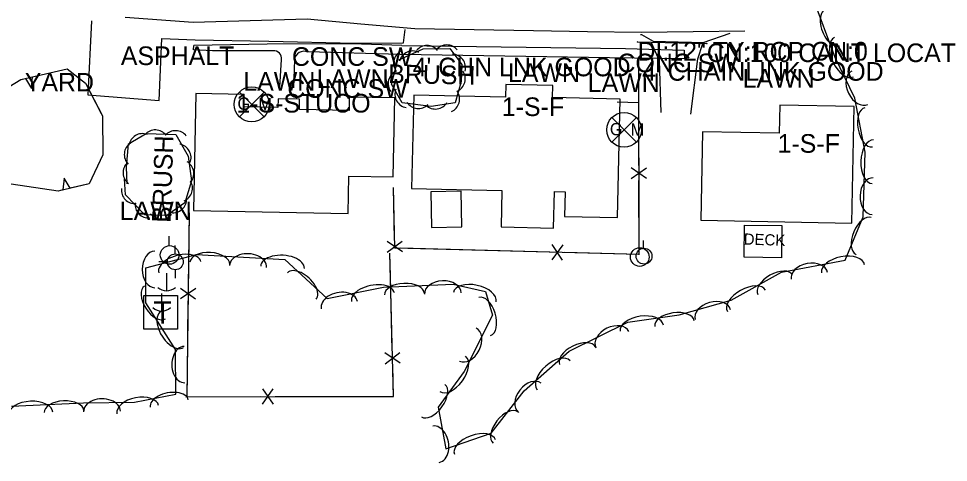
# Model space of a CAD drawing. Extents: x 978516 to 993312, y 1836504 to 1846212.
# Drawn here: x 991212.7 to 991462.3, y 1839720.8 to 1839839.9 of the extents above; entities that cross this region are included whole.
import ezdxf

# ---------------------------------------------------------------- set-up
doc = ezdxf.new("R2010")
doc.units = 0
for name, color, linetype in [('S_BUILDING', 7, 'Continuous'), ('S_DRG_PT_SYM', 7, 'Continuous'), ('S_DRIVEWAY', 7, 'Continuous'), ('S_EDGE_PAVEMENT', 7, 'Continuous'), ('S_FENCE', 7, 'Continuous'), ('S_GAS_UTILITIES', 7, 'Continuous'), ('S_MISC_STRUCTURES', 7, 'Continuous'), ('S_MISC_STRUCTURES_ANNOT', 7, 'Continuous'), ('S_PARKING', 7, 'Continuous'), ('S_SIDE_DRAIN', 7, 'Continuous'), ('S_SIDE_DRAIN_ANNOT', 7, 'Continuous'), ('S_SIDEWALK', 7, 'Continuous'), ('S_SURVEY_TEXT_ANNOT', 7, 'Continuous'), ('S_TELEPHONE_UTILITIES', 7, 'Continuous'), ('S_TREE', 7, 'Continuous'), ('S_TREE_ANNOT', 7, 'Continuous'), ('S_UTILITY_POLE', 7, 'Continuous')]:
    doc.layers.add(name, color=color, linetype=linetype)

msp = doc.modelspace()

# ---------------------------------------------------------------- linework, layer by layer
at = {"layer": 'S_BUILDING'}
for points in [[(991318.18, 1839794.33), (991342.42, 1839793.8), (991342.21, 1839784.03), (991356.27, 1839783.72), (991356.49, 1839793.54), (991359.39, 1839793.47), (991359.25, 1839786.86), (991373.41, 1839786.55), (991374.11, 1839818.32), (991356.01, 1839818.72), (991356.08, 1839821.94), (991343.46, 1839822.22), (991343.39, 1839818.88), (991318.73, 1839819.42)], [(991259.68, 1839788.41), (991301.18, 1839787.64), (991301.37, 1839797.66), (991313.27, 1839797.44), (991313.66, 1839818.65), (991301.45, 1839818.88), (991301.38, 1839815.27), (991288.08, 1839815.51), (991288.13, 1839818.32), (991282.33, 1839818.42), (991282.29, 1839816.07), (991273.2, 1839816.24), (991273.26, 1839819.59), (991260.26, 1839819.83)], [(991395.81, 1839785.81), (991436.37, 1839785.06), (991436.94, 1839816.3), (991416.98, 1839816.66), (991416.84, 1839809.2), (991396.24, 1839809.58)], [(991323.54, 1839783.85), (991331.67, 1839784.05), (991331.44, 1839793.64), (991323.31, 1839793.44)]]:
    msp.add_lwpolyline(points, close=True, dxfattribs=at)
at = {"layer": 'S_DRG_PT_SYM'}
for points in [[(991378.8, 1839833.67), (991378.8, 1839833.72), (991378.8, 1839833.67), (991378.75, 1839833.67), (991378.8, 1839833.67), (991378.8, 1839833.62), (991378.8, 1839833.67), (991378.85, 1839833.67)], [(991397.41, 1839833.26), (991397.41, 1839833.31), (991397.41, 1839833.26), (991397.36, 1839833.26), (991397.41, 1839833.26), (991397.41, 1839833.21), (991397.41, 1839833.26), (991397.46, 1839833.26)]]:
    msp.add_lwpolyline(points, dxfattribs=at)
at = {"layer": 'S_DRIVEWAY'}
for points in [[(991382.51, 1839833.54), (991384.6, 1839828.67), (991385.04, 1839814.75)], [(991393.16, 1839814.24), (991394.96, 1839829.13), (991396.3, 1839833.21)]]:
    msp.add_lwpolyline(points, dxfattribs=at)
at = {"layer": 'S_EDGE_PAVEMENT'}
msp.add_lwpolyline([(991241.32, 1839840.31), (991259.55, 1839839.01), (991274.84, 1839839.43), (991290.13, 1839839.85), (991304.56, 1839838.56), (991319, 1839837.26), (991334.95, 1839837.01), (991350.9, 1839836.76), (991365.36, 1839836.5), (991379.83, 1839836.25), (991393.71, 1839836.45), (991407.59, 1839836.65)], dxfattribs=at)
at = {"layer": 'S_FENCE'}
for p, q in [((991377.15, 1839797.04), (991381.24, 1839799.91)), ((991381.25, 1839797.05), (991377.15, 1839799.9)), ((991315.74, 1839777.36), (991311.59, 1839780.15)), ((991311.64, 1839777.28), (991315.68, 1839780.23)), ((991358.74, 1839779.24), (991355.77, 1839775.22)), ((991358.64, 1839775.14), (991355.88, 1839779.31)), ((991260.24, 1839767.52), (991256.11, 1839764.74)), ((991256.14, 1839767.57), (991260.21, 1839764.69)), ((991315.13, 1839747.44), (991310.96, 1839750.2)), ((991311.04, 1839747.33), (991315.06, 1839750.3)), ((991278.13, 1839740.55), (991281.01, 1839736.46)), ((991278.14, 1839736.45), (991281, 1839740.55))]:
    msp.add_line(p, q, dxfattribs=at)
for points in [[(991379.16, 1839820.39), (991379.14, 1839828.71)], [(991379.24, 1839776.56), (991379.14, 1839828.71)], [(991379.19, 1839800.47), (991379.16, 1839820.39)], [(991379.05, 1839817.31), (991373.37, 1839817.5)], [(991379.05, 1839817.31), (991373.37, 1839817.5)], [(991379.24, 1839776.56), (991379.2, 1839796.48)], [(991313.62, 1839780.76), (991313.35, 1839794.61)], [(991379.25, 1839776.66), (991313.67, 1839778.36), (991313.35, 1839794.61)], [(991258.43, 1839787.79), (991257.85, 1839738.45)], [(991258.43, 1839787.79), (991258.2, 1839768.1)], [(991335.26, 1839777.8), (991315.27, 1839778.32)], [(991355.26, 1839777.28), (991335.26, 1839777.8)], [(991257.57, 1839738.47), (991313.31, 1839738.56), (991312.32, 1839777.01)], [(991312.48, 1839770.81), (991312.32, 1839777.01)], [(991379.25, 1839776.66), (991359.26, 1839777.18)], [(991313, 1839750.82), (991312.48, 1839770.81)], [(991258.15, 1839764.16), (991257.92, 1839744.47)], [(991301.57, 1839738.54), (991313.31, 1839738.56), (991313.1, 1839746.82)], [(991257.92, 1839744.47), (991257.85, 1839738.45)], [(991257.57, 1839738.47), (991277.57, 1839738.5)], [(991281.57, 1839738.51), (991301.57, 1839738.54)]]:
    msp.add_lwpolyline(points, dxfattribs=at)
at = {"layer": 'S_GAS_UTILITIES'}
for p, q in [((991271.95, 1839813.6), (991278.57, 1839820.22)), ((991271.95, 1839820.22), (991278.57, 1839813.6)), ((991371.9, 1839806.77), (991378.52, 1839813.39)), ((991371.9, 1839813.39), (991378.52, 1839806.77))]:
    msp.add_line(p, q, dxfattribs=at)
for centre in [(991275.26, 1839816.91), (991375.21, 1839810.08)]:
    msp.add_circle(centre, 4.68, dxfattribs=at)
at = {"layer": 'S_MISC_STRUCTURES'}
msp.add_lwpolyline([(991417.57, 1839784.4), (991417.49, 1839775.77), (991407.4, 1839775.87), (991407.48, 1839784.49)], close=True, dxfattribs=at)
at = {"layer": 'S_PARKING'}
for points in [[(991232.27, 1839839.35), (991231.28, 1839819.45), (991250.42, 1839817.93), (991251.17, 1839834.61), (991260.04, 1839834.25), (991279.88, 1839833.85), (991302.85, 1839833.34), (991315.98, 1839833.4), (991316.43, 1839836.97)], [(991379.59, 1839835.67), (991379.87, 1839835.66), (991382.98, 1839833.87), (991396.47, 1839833.5), (991403.72, 1839836.06)]]:
    msp.add_lwpolyline(points, dxfattribs=at)
at = {"layer": 'S_SIDE_DRAIN'}
msp.add_line((991378.8, 1839833.67), (991397.41, 1839833.26), dxfattribs=at)
at = {"layer": 'S_SIDEWALK'}
for points in [[(991281, 1839831.26), (991264.75, 1839831.25), (991259.67, 1839831.59), (991259.71, 1839832.74)], [(991315.54, 1839832.72), (991302.05, 1839833.14), (991279.37, 1839833.05), (991259.71, 1839832.74)], [(991315.54, 1839832.72), (991375.59, 1839831.92), (991391.31, 1839831.48), (991391.38, 1839829.09), (991371.27, 1839829.41), (991315.15, 1839830.32)], [(991315.15, 1839830.32), (991290.35, 1839830.97)], [(991282.83, 1839821.52), (991283.28, 1839828.97)], [(991286.72, 1839828.83), (991286.47, 1839821.36)]]:
    msp.add_lwpolyline(points, dxfattribs=at)
msp.add_arc((991281.2, 1839829.18), 2.1, 354.2558, 95.4576, dxfattribs=at)
msp.add_ellipse((991289.33, 1839828.54), major_axis=(1.2, 2.34), ratio=0.999998, start_param=0.07633, end_param=1.935723, dxfattribs=at)
at = {"layer": 'S_TELEPHONE_UTILITIES'}
msp.add_lwpolyline([(991246.33, 1839756.6), (991246.33, 1839765.6), (991255.33, 1839765.6), (991255.33, 1839756.6)], close=True, dxfattribs=at)
at = {"layer": 'S_TREE'}
for p, q in [((991214.51, 1839823.83), (991216.12, 1839821.13)), ((991216.12, 1839821.13), (991216.43, 1839824.28)), ((991224.91, 1839797.11), (991224.6, 1839793.95)), ((991226.52, 1839794.4), (991224.91, 1839797.11))]:
    msp.add_line(p, q, dxfattribs=at)
for points in [[(991210.78, 1839735.9), (991230.1, 1839736.82), (991243.84, 1839736.99), (991254.92, 1839739.14), (991254.78, 1839751.16), (991246.88, 1839763.62), (991246.88, 1839773.01), (991260.4, 1839776.59), (991284.15, 1839775.28), (991295.47, 1839764.78), (991310.65, 1839767.89), (991329.29, 1839768.65), (991337.97, 1839766.74), (991339.93, 1839760.34), (991332.32, 1839745.25), (991325.32, 1839735.66), (991327.37, 1839724.45), (991339.51, 1839728.7), (991348.38, 1839740.08), (991360.47, 1839750.71), (991376.17, 1839758.44), (991390, 1839760.42), (991403.99, 1839764.35), (991417.49, 1839771.92), (991434.52, 1839775.07), (991439.36, 1839786.77), (991439.95, 1839804.1), (991437.18, 1839818.62), (991431.89, 1839829.48), (991425.83, 1839845.64)], [(991314.79, 1839828.86), (991321.31, 1839831.81), (991328.45, 1839831.89), (991331.63, 1839827.63), (991331.48, 1839823.09), (991329.9, 1839817.29), (991323.43, 1839816.38), (991315.64, 1839817.29), (991312.76, 1839822.37), (991314.47, 1839828.9)], [(991199.28, 1839806.69), (991199.74, 1839813.36), (991205.17, 1839818.63), (991213.33, 1839823.55), (991225.73, 1839826.47), (991230.67, 1839822.57), (991235.2, 1839813.87), (991235.33, 1839803.4), (991231.6, 1839795.6), (991223.3, 1839793.65), (991210.73, 1839795.54), (991197.62, 1839802.19), (991199.14, 1839807.59)], [(991216.43, 1839824.28), (991225.73, 1839826.47), (991230.67, 1839822.57), (991234.89, 1839814.46)], [(991199.28, 1839806.69), (991199.74, 1839813.36), (991205.17, 1839818.63), (991213.33, 1839823.55), (991214.51, 1839823.83)], [(991234.89, 1839814.46), (991235.2, 1839813.87), (991235.33, 1839803.4), (991231.6, 1839795.6), (991226.52, 1839794.4)], [(991241.86, 1839795.61), (991241.61, 1839800.1), (991242.23, 1839806.31), (991246.93, 1839809.12), (991254.92, 1839808.84), (991258.18, 1839803.01), (991259.13, 1839796.41), (991257.29, 1839790.45), (991252.44, 1839787.08), (991246.58, 1839787.26), (991241.37, 1839792.6), (991241.12, 1839796.96)], [(991224.6, 1839793.95), (991223.3, 1839793.65), (991210.73, 1839795.54), (991200.96, 1839800.49)]]:
    msp.add_lwpolyline(points, dxfattribs=at)
for centre, start, end in [((991322.35, 1839829.08), 39.8787, 141.4756), ((991327.63, 1839829.22), 39.8787, 141.4756), ((991316.98, 1839827.96), 114.5473, 216.1442), ((991318.46, 1839827.6), 63.5231, 165.12), ((991329.01, 1839826.75), 345.9735, 87.5704), ((991315.52, 1839822.51), 114.5473, 216.1442), ((991328.93, 1839823.75), 293.9288, 35.5257), ((991317.32, 1839819.65), 158.7826, 260.3795), ((991327.41, 1839818.31), 293.9288, 35.5257), ((991320.01, 1839819.46), 212.5156, 314.1125), ((991324.56, 1839819.3), 227.1844, 328.7813), ((991249.37, 1839806.41), 37.1821, 138.779), ((991245.92, 1839805.42), 70.054, 171.6509), ((991254.81, 1839806.21), 37.1821, 138.779), ((991244.7, 1839803.47), 123.488, 225.0849), ((991255.34, 1839802.63), 338.401, 79.9979), ((991244.36, 1839798.58), 132.3795, 233.9764), ((991256.08, 1839798.38), 317.4038, 59.0007), ((991255.73, 1839794.42), 292.0367, 33.6336), ((991243.91, 1839793.92), 173.4934, 275.0903), ((991247.58, 1839790.05), 173.4934, 275.0903), ((991254.17, 1839791.48), 254.0204, 355.6173), ((991251.02, 1839789.75), 217.3938, 318.9907)]:
    msp.add_arc(centre, 3.64, start, end, dxfattribs=at)
for centre, major_axis, ratio, start_param, end_param in [((991431.14, 1839837.52), (1.84, -4.91), 0.55151, 3.143519, 6.285112), ((991434.21, 1839829.58), (2.57, -5.28), 0.550063, 3.141593, 6.283185), ((991438.49, 1839821.37), (2.17, -4.46), 0.68529, 3.141593, 6.283185), ((991440.84, 1839810.76), (1, -5.25), 0.540592, 3.141593, 6.283185), ((991441.98, 1839801.54), (-0.2, -5.87), 0.549848, 3.141593, 6.283185), ((991441.93, 1839792.28), (-0.17, -4.95), 0.685022, 3.141593, 6.283185), ((991439.52, 1839781.6), (-2.04, -4.94), 0.540254, 3.141593, 6.283185), ((991249.26, 1839772.62), (-0.02, -4.9), 0.692282, 3.146934, 6.288526), ((991255.97, 1839773.22), (-5.67, -1.5), 0.549623, 3.140923, 6.282516), ((991264.01, 1839774.26), (-5.34, 0.29), 0.540426, 3.14102, 6.282612), ((991274.28, 1839773.44), (-4.95, 0.27), 0.684964, 3.140624, 6.282217), ((991283.53, 1839773.19), (-5.86, 0.32), 0.549801, 3.141001, 6.282594), ((991434, 1839772.82), (-5.77, -1.07), 0.549559, 3.141593, 6.283185), ((991288.71, 1839768.16), (-3.84, 3.55), 0.552694, 3.139943, 6.281536), ((991415.77, 1839768.53), (-4.66, -2.62), 0.540085, 3.141593, 6.283185), ((991424.94, 1839770.88), (-4.87, -0.9), 0.684662, 3.141593, 6.283185), ((991249.3, 1839763.76), (2.79, -4.39), 0.555691, 3.14205, 6.283642), ((991307.8, 1839765.15), (-5.75, -1.18), 0.549549, 3.141583, 6.283176), ((991316.25, 1839766), (-5.34, -0.22), 0.540261, 3.141593, 6.283185), ((991326.56, 1839766.16), (-4.95, -0.2), 0.684756, 3.141593, 6.283185), ((991335.11, 1839765.2), (-5.73, 1.27), 0.549793, 3.141593, 6.283185), ((991408.04, 1839764.19), (-5.12, -2.87), 0.549454, 3.141593, 6.283185), ((991298.78, 1839763.03), (-4.85, -1), 0.68465, 3.141577, 6.28317), ((991337.82, 1839759.99), (-1.57, 5.11), 0.540638, 3.141593, 6.283185), ((991399.04, 1839760.48), (-4.77, -1.34), 0.684611, 3.141593, 6.283185), ((991253.92, 1839756.47), (3.06, -4.82), 0.565331, 3.142065, 6.283658), ((991379.96, 1839756.84), (-5.81, -0.83), 0.549579, 3.141593, 6.283185), ((991388.73, 1839758.1), (-5.29, -0.76), 0.540207, 3.141593, 6.283185), ((991372.07, 1839753.77), (-4.45, -2.19), 0.684543, 3.141593, 6.283185), ((991333.29, 1839752.46), (2.23, 4.42), 0.684696, 3.141593, 6.283185), ((991362.71, 1839749.45), (-4.8, -2.36), 0.540093, 3.141593, 6.283185), ((991257.21, 1839747.08), (0.04, -4.88), 0.694933, 3.147799, 6.289392), ((991329.2, 1839744.58), (3.46, 4.74), 0.549511, 3.141593, 6.283185), ((991356.3, 1839744.23), (-4.41, -3.88), 0.549454, 3.141593, 6.283185), ((991349.91, 1839738.17), (-3.05, -3.91), 0.684588, 3.141593, 6.283185), ((991323.97, 1839737.41), (3.15, 4.32), 0.540141, 3.141593, 6.283185), ((991235.09, 1839734.5), (-4.95, -0.07), 0.685136, 3.139939, 6.281532), ((991244.67, 1839734.99), (-5.58, -1.11), 0.566434, 3.132511, 6.274103), ((991253.12, 1839736.63), (-5.09, -1.01), 0.556776, 3.132806, 6.274399), ((991216.01, 1839734.03), (-5.86, -0.28), 0.549755, 3.140915, 6.282507), ((991224.87, 1839734.45), (-5.34, -0.26), 0.54038, 3.140936, 6.282528), ((991343.37, 1839730.2), (-3.29, -4.22), 0.540129, 3.141593, 6.283185), ((991324.72, 1839725.71), (-0.89, 4.87), 0.685171, 3.141612, 6.283205), ((991335.19, 1839724.94), (-5.54, -1.94), 0.549495, 3.141593, 6.283185)]:
    msp.add_ellipse(centre, major_axis=major_axis, ratio=ratio, start_param=start_param, end_param=end_param, dxfattribs=at)
at = {"layer": 'S_UTILITY_POLE'}
for p, q in [((991253.09, 1839779.03), (991253.09, 1839781.51)), ((991379.26, 1839778.46), (991379.26, 1839780.94)), ((991380.44, 1839778.32), (991380.44, 1839780.42)), ((991254.75, 1839776.78), (991254.75, 1839779.03)), ((991252.65, 1839774.65), (991250.33, 1839774.65)), ((991254.82, 1839770.23), (991254.82, 1839772.56)), ((991252.36, 1839771.58), (991252.36, 1839766.85)), ((991251.03, 1839766.16), (991251.03, 1839761.44))]:
    msp.add_line(p, q, dxfattribs=at)
for centre, radius in [((991253.23, 1839776.51), 2.5), ((991379.41, 1839775.94), 2.5), ((991380.56, 1839776.17), 2.13), ((991254.75, 1839774.67), 2.13)]:
    msp.add_circle(centre, radius, dxfattribs=at)
for centre in [(991252.42, 1839770.28), (991251.09, 1839764.86)]:
    msp.add_arc(centre, 3.41, 226.3972, 313.6028, dxfattribs=at)

# ---------------------------------------------------------------- texts
at = {"layer": 'S_GAS_UTILITIES'}
for s, p in [('G', (991271.44, 1839815.45)), ('M', (991277, 1839815.34)), ('G', (991371.39, 1839808.61)), ('M', (991376.95, 1839808.51))]:
    msp.add_text(s, height=3.3, dxfattribs=at).set_placement(p)
at = {"layer": 'S_MISC_STRUCTURES_ANNOT'}
msp.add_text('DECK', height=3, rotation=358.0701, dxfattribs=at).set_placement((991407.28, 1839779.3))
at = {"layer": 'S_SIDE_DRAIN_ANNOT'}
for s, p in [('DI:12" TY:RCP CN:0', (991378.8, 1839828.67)), ('CN:100 CANT LOCATE', (991397.41, 1839828.26))]:
    msp.add_text(s, height=5, dxfattribs=at).set_placement(p)
at = {"layer": 'S_SURVEY_TEXT_ANNOT'}
for s, p in [('ASPHALT', (991240.13, 1839827.46)), ('CONC SW', (991286.05, 1839827.25)), ('CONC SW', (991373.42, 1839825.53)), ("4' CHN LNK GOOD", (991318.46, 1839824.45)), ('LAWN', (991344.05, 1839822.9)), ("4' CHAINLINK GOOD", (991380.06, 1839823.26)), ('YARD', (991214.36, 1839820.37)), ('LAWN', (991273.01, 1839820.57)), ('LAWN', (991292.68, 1839821.3)), ('LAWN', (991365.46, 1839820.23)), ('LAWN', (991407.03, 1839821.37)), ('CONC SW', (991284.8, 1839818.68)), ('1-S-STUCO', (991271.13, 1839814.72)), ('1-S-F', (991342.4, 1839813.78)), ('1-S-F', (991416.4, 1839803.93)), ('LAWN', (991239.85, 1839785.84))]:
    msp.add_text(s, height=5, dxfattribs=at).set_placement(p)
at = {"layer": 'S_TELEPHONE_UTILITIES'}
msp.add_text('T', height=6, dxfattribs=at).set_placement((991248.89, 1839758.1))
at = {"layer": 'S_TREE_ANNOT'}
for rotation, p in [(358.9252, (991311.86, 1839822.64)), (88.0701, (991253.48, 1839785.08))]:
    msp.add_text('BRUSH', height=5, rotation=rotation, dxfattribs=at).set_placement(p)

doc.saveas('drawing.dxf')
